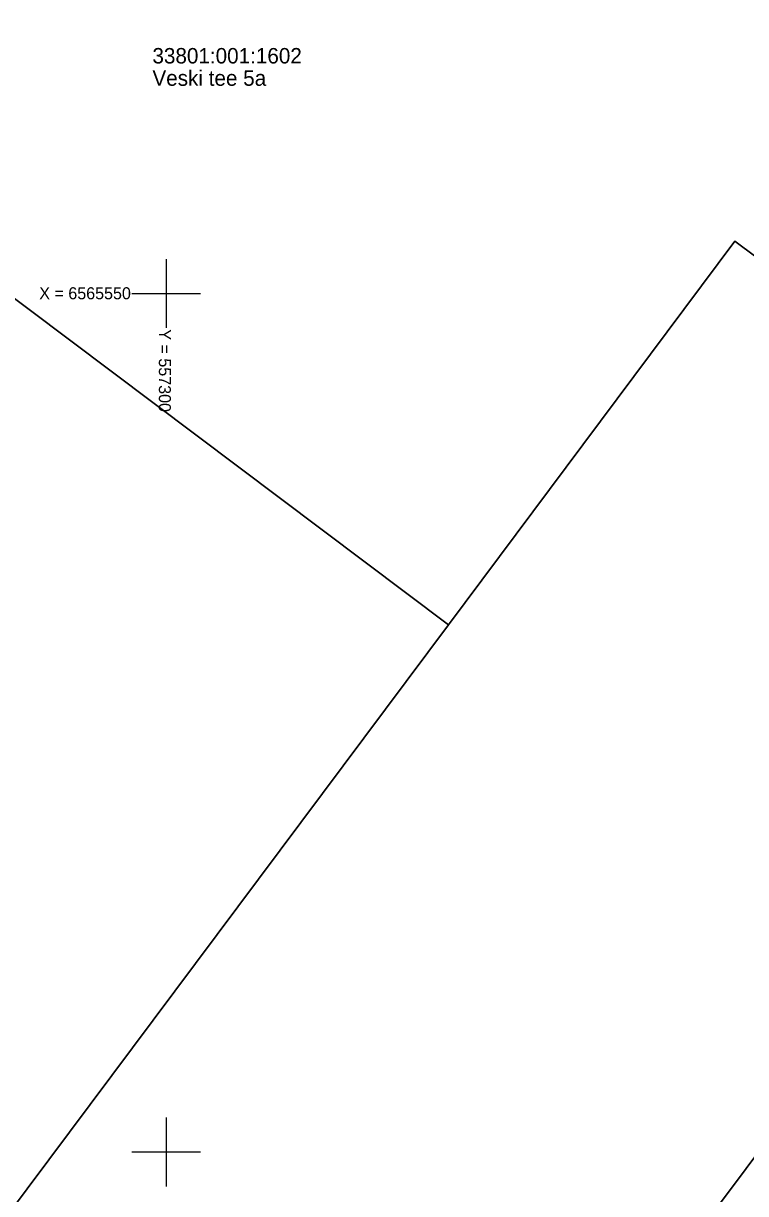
# Model space of a CAD drawing. Extents: x 551623 to 559850, y 6561220 to 6567135.
# Drawn here: x 557291.7 to 557333.7, y 6565497.6 to 6565565.7 of the extents above; entities that cross this region are included whole.
import ezdxf

# ---------------------------------------------------------------- set-up
doc = ezdxf.new("R2010")
doc.units = 0
doc.layers.add('PIIR', color=7, linetype='Continuous')
doc.layers.add('VORK', color=7, linetype='Continuous')

msp = doc.modelspace()

# ---------------------------------------------------------------- linework, layer by layer
at = {"layer": 'PIIR'}
for points in [[(557316.44, 6565530.71), (557277.21, 6565560.2), (557315.29, 6565585.43), (557381, 6565628.95), (557383.51, 6565630.62), (557395.04, 6565619.26), (557394.54, 6565617.96), (557378.31, 6565575.78), (557349.71, 6565540.66), (557333.13, 6565553.06)], [(557275.95, 6565476.52), (557246.92, 6565501.3), (557277.21, 6565560.2), (557316.44, 6565530.71)], [(557283.59, 6565470.01), (557275.95, 6565476.52), (557316.44, 6565530.71), (557333.13, 6565553.06), (557349.71, 6565540.66), (557359.45, 6565533.37), (557327.33, 6565490.41), (557295.78, 6565481.86), (557285.82, 6565468.48)]]:
    msp.add_lwpolyline(points, close=True, dxfattribs=at)
msp.add_lwpolyline([(557498.03, 6565426.14), (557389.03, 6565409.01), (557372.57, 6565412.69), (557325.05, 6565430.04), (557331.72, 6565439.99), (557321.79, 6565446.66), (557319.26, 6565446.05), (557285.82, 6565468.48), (557295.78, 6565481.86), (557327.33, 6565490.41), (557359.45, 6565533.37), (557349.71, 6565540.66), (557378.31, 6565575.78), (557394.54, 6565617.96), (557395.04, 6565619.26), (557395.26, 6565619.05), (557411.61, 6565607.41), (557428.31, 6565598.54)], dxfattribs=at)
at = {"layer": 'VORK'}
for p, q in [((557300, 6565552), (557300, 6565548)), ((557298, 6565550), (557302, 6565550)), ((557300, 6565502), (557300, 6565498)), ((557298, 6565500), (557302, 6565500))]:
    msp.add_line(p, q, dxfattribs=at)

# ---------------------------------------------------------------- texts
at = {"layer": 'PIIR'}
for s, p in [('33801:001:1602', (557299.202, 6565563.405)), ('Veski tee 5a', (557299.202, 6565562.105))]:
    msp.add_text(s, height=0.9, dxfattribs=at).set_placement(p)
at = {"layer": 'VORK'}
msp.add_text('X = 6565550', height=0.7, dxfattribs=at).set_placement((557292.611, 6565549.67))
msp.add_text('Y = 557300 ', height=0.7, rotation=270, dxfattribs=at).set_placement((557299.576, 6565547.92))

doc.saveas('drawing.dxf')
